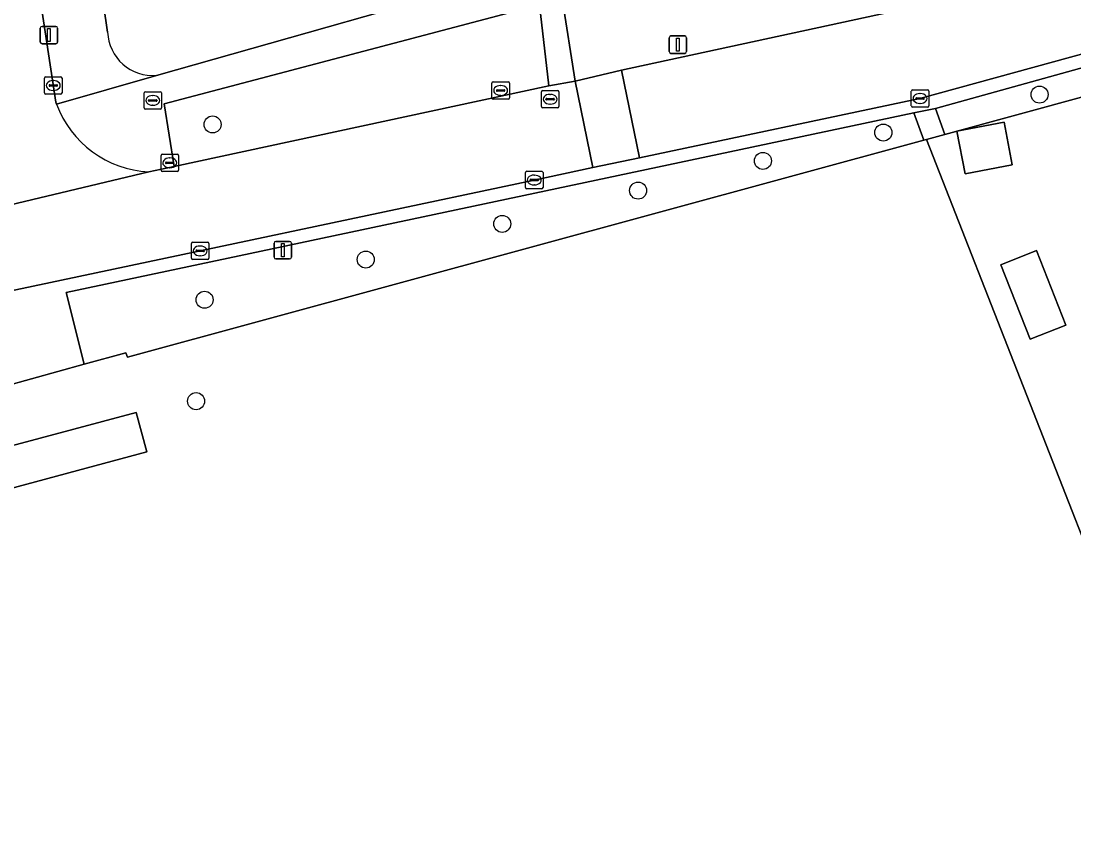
# Model space of a CAD drawing. Extents: x 159053 to 160042, y 380449 to 381423.
# Drawn here: x 159335.9 to 159396.2, y 380919.1 to 380966 of the extents above; entities that cross this region are included whole.
import ezdxf

# ---------------------------------------------------------------- set-up
doc = ezdxf.new("R2010")
doc.units = 0
for name, color, linetype in [('IMGEO_Berm_groen', 7, 'Continuous'), ('IMGEO_Boom', 7, 'Continuous'), ('IMGEO_Brandkraan', 7, 'Continuous'), ('IMGEO_Erf', 7, 'Continuous'), ('IMGEO_Groenvoorziening', 7, 'Continuous'), ('IMGEO_Hek', 7, 'Continuous'), ('IMGEO_Kolk', 7, 'Continuous'), ('IMGEO_Lichtmast', 7, 'Continuous'), ('IMGEO_Muur', 7, 'Continuous'), ('IMGEO_Pand', 7, 'Continuous'), ('IMGEO_Rijbaan_lokaal_open', 7, 'Continuous'), ('IMGEO_Rioolput', 7, 'Continuous'), ('IMGEO_Voetpad_open', 7, 'Continuous')]:
    doc.layers.add(name, color=color, linetype=linetype)

msp = doc.modelspace()

# ---------------------------------------------------------------- linework, layer by layer
at = {"layer": 'IMGEO_Berm_groen'}
for points in [[(159388.428, 380967.108), (159387.225, 380972.889), (159366.899, 380967.312), (159367.643, 380962.568), (159370.309, 380963.188)], [(159366.136, 380962.294), (159365.601, 380966.935), (159344.071, 380961.252), (159344.647, 380957.669)]]:
    msp.add_lwpolyline(points, close=True, dxfattribs=at)
at = {"layer": 'IMGEO_Boom'}
for centre in [(159394.275, 380961.789), (159346.856, 380960.079), (159385.317, 380959.613), (159378.413, 380957.989), (159371.253, 380956.287), (159363.464, 380954.38), (159355.635, 380952.333), (159346.396, 380950.031), (159345.904, 380944.219)]:
    msp.add_circle(centre, 0.489, dxfattribs=at)
at = {"layer": 'IMGEO_Brandkraan'}
for p, q in [((159342.923, 380961.03), (159342.923, 380961.882)), ((159342.998, 380961.956), (159343.85, 380961.956)), ((159343.411, 380961.736), (159343.436, 380961.736)), ((159343.924, 380961.882), (159343.924, 380961.03)), ((159343.85, 380960.956), (159342.998, 380960.956)), ((159343.182, 380961.45), (159343.182, 380961.462)), ((159343.62, 380961.413), (159343.222, 380961.413)), ((159343.225, 380961.499), (159343.623, 380961.499)), ((159343.434, 380961.176), (159343.409, 380961.176)), ((159343.666, 380961.462), (159343.666, 380961.45))]:
    msp.add_line(p, q, dxfattribs=at)
for points in [[(159342.923, 380961.03), (159342.923, 380961.882)], [(159342.998, 380961.956), (159343.85, 380961.956)], [(159343.924, 380961.882), (159343.924, 380961.03)], [(159343.85, 380960.956), (159342.998, 380960.956)]]:
    msp.add_lwpolyline(points, dxfattribs=at)
for centre, radius, start, end in [((159343, 380961.88), 0.0765, 91.55205, 178.44795), ((159343, 380961.88), 0.0765, 91.55205, 178.44795), ((159343.848, 380961.88), 0.0765, 1.55205, 88.44795), ((159343.848, 380961.88), 0.0765, 1.55205, 88.44795), ((159343, 380961.032), 0.0765, 181.55205, 268.44795), ((159343, 380961.032), 0.0765, 181.55205, 268.44795), ((159343.222, 380961.459), 0.0403, 85.87752, 175.75265), ((159343.219, 380961.449), 0.0366, 178.93798, 274.71019), ((159343.623, 380961.456), 0.043, 264.86636, 352.45326), ((159343.627, 380961.461), 0.0386, 1.73085, 96.63898), ((159343.848, 380961.032), 0.0765, 271.55205, 358.44795), ((159343.848, 380961.032), 0.0765, 271.55205, 358.44795)]:
    msp.add_arc(centre, radius, start, end, dxfattribs=at)
for centre, major_axis, ratio, start_param, end_param in [((159343.41, 380961.456), (-0.387, 0.002), 0.722429, 4.712389, 7.853982), ((159343.435, 380961.456), (-0.39, 0.002), 0.717154, 1.570796, 4.712389)]:
    msp.add_ellipse(centre, major_axis=major_axis, ratio=ratio, start_param=start_param, end_param=end_param, dxfattribs=at)
at = {"layer": 'IMGEO_Erf'}
msp.add_lwpolyline([(159408.965, 380964.525), (159406.59, 380964.068), (159401.237, 380962.888), (159388.835, 380959.508), (159387.783, 380959.221), (159399.303, 380929.877), (159412.172, 380882.306), (159415.898, 380867.448), (159416.608, 380864.597), (159416.656, 380864.403), (159417.452, 380863.784), (159418.791, 380864.086), (159429.053, 380866.431)], dxfattribs=at)
for points in [[(159390.004, 380957.254), (159389.54, 380959.695), (159392.247, 380960.209), (159392.71, 380957.769)], [(159393.731, 380947.771), (159392.052, 380952.035), (159394.1, 380952.858), (159395.785, 380948.58)]]:
    msp.add_lwpolyline(points, close=True, dxfattribs=at)
at = {"layer": 'IMGEO_Groenvoorziening'}
for points in [[(159365.361, 380969.055), (159364.944, 380971.449), (159363.131, 380971.436), (159353.931, 380969.005), (159346.553, 380967.887), (159340.592, 380966.957), (159340.834, 380965.36)], [(159343.633, 380962.89), (159365.361, 380969.055)], [(159399.303, 380929.877), (159387.783, 380959.221), (159387.631, 380959.18), (159341.965, 380946.733), (159341.887, 380946.995), (159339.487, 380946.33), (159328.909, 380943.398), (159328.986, 380943.085), (159329.79, 380940.182), (159342.47, 380943.578), (159343.08, 380941.319), (159339.103, 380940.246), (159321.951, 380935.618), (159329.744, 380907.422), (159333.685, 380893.692)]]:
    msp.add_lwpolyline(points, dxfattribs=at)
for points in [[(159388.835, 380959.508), (159401.237, 380962.888), (159406.59, 380964.068), (159406.074, 380965.914), (159388.31, 380961)], [(159387.631, 380959.18), (159387.057, 380960.735), (159338.456, 380950.454), (159339.487, 380946.33), (159341.887, 380946.995), (159341.965, 380946.733)]]:
    msp.add_lwpolyline(points, close=True, dxfattribs=at)
msp.add_arc((159343.427, 380965.478), 2.596, 182.6015, 274.5444, dxfattribs=at)
at = {"layer": 'IMGEO_Hek'}
for points in [[(159406.59, 380964.068), (159401.237, 380962.888), (159388.835, 380959.508)], [(159387.631, 380959.18), (159341.965, 380946.733)], [(159387.783, 380959.221), (159387.631, 380959.18)], [(159388.835, 380959.508), (159387.783, 380959.221)], [(159341.965, 380946.733), (159341.887, 380946.995)]]:
    msp.add_lwpolyline(points, dxfattribs=at)
at = {"layer": 'IMGEO_Kolk'}
for p, q in [((159337.293, 380962.811), (159338.145, 380962.811)), ((159337.218, 380961.885), (159337.218, 380962.737)), ((159337.477, 380962.305), (159337.477, 380962.317)), ((159337.915, 380962.268), (159337.517, 380962.268)), ((159337.52, 380962.354), (159337.918, 380962.354)), ((159337.706, 380962.591), (159337.731, 380962.591)), ((159337.961, 380962.317), (159337.961, 380962.305)), ((159338.219, 380962.737), (159338.219, 380961.885)), ((159362.872, 380961.601), (159362.872, 380962.453)), ((159362.947, 380962.527), (159363.799, 380962.527)), ((159363.36, 380962.307), (159363.385, 380962.307)), ((159363.873, 380962.453), (159363.873, 380961.601)), ((159338.145, 380961.811), (159337.293, 380961.811)), ((159337.729, 380962.031), (159337.704, 380962.031)), ((159363.131, 380962.021), (159363.131, 380962.033)), ((159363.569, 380961.984), (159363.171, 380961.984)), ((159363.174, 380962.07), (159363.572, 380962.07)), ((159363.383, 380961.747), (159363.358, 380961.747)), ((159363.615, 380962.033), (159363.615, 380962.021)), ((159386.922, 380961.141), (159386.922, 380961.993)), ((159386.997, 380962.067), (159387.849, 380962.067)), ((159387.181, 380961.561), (159387.181, 380961.573)), ((159387.224, 380961.61), (159387.622, 380961.61)), ((159387.41, 380961.847), (159387.435, 380961.847)), ((159387.665, 380961.573), (159387.665, 380961.561)), ((159387.923, 380961.993), (159387.923, 380961.141)), ((159363.799, 380961.527), (159362.947, 380961.527)), ((159387.849, 380961.067), (159386.997, 380961.067)), ((159387.619, 380961.524), (159387.221, 380961.524)), ((159387.433, 380961.287), (159387.408, 380961.287)), ((159343.897, 380957.451), (159343.897, 380958.303)), ((159343.972, 380958.377), (159344.824, 380958.377)), ((159344.385, 380958.157), (159344.41, 380958.157)), ((159344.898, 380958.303), (159344.898, 380957.451)), ((159344.824, 380957.377), (159343.972, 380957.377)), ((159344.156, 380957.871), (159344.156, 380957.883)), ((159344.594, 380957.834), (159344.196, 380957.834)), ((159344.199, 380957.92), (159344.597, 380957.92)), ((159344.408, 380957.597), (159344.383, 380957.597)), ((159344.64, 380957.883), (159344.64, 380957.871)), ((159364.801, 380956.466), (159364.801, 380957.318)), ((159364.876, 380957.392), (159365.728, 380957.392)), ((159365.802, 380957.318), (159365.802, 380956.466)), ((159365.06, 380956.886), (159365.06, 380956.898)), ((159365.498, 380956.849), (159365.1, 380956.849)), ((159365.103, 380956.935), (159365.501, 380956.935)), ((159365.289, 380957.172), (159365.314, 380957.172)), ((159365.544, 380956.898), (159365.544, 380956.886)), ((159365.728, 380956.392), (159364.876, 380956.392)), ((159365.312, 380956.612), (159365.287, 380956.612)), ((159345.64, 380952.406), (159345.64, 380953.258)), ((159345.715, 380953.332), (159346.567, 380953.332)), ((159346.128, 380953.112), (159346.153, 380953.112)), ((159346.641, 380953.258), (159346.641, 380952.406)), ((159345.899, 380952.826), (159345.899, 380952.838)), ((159346.337, 380952.789), (159345.939, 380952.789)), ((159345.942, 380952.875), (159346.34, 380952.875)), ((159346.151, 380952.552), (159346.126, 380952.552)), ((159346.383, 380952.838), (159346.383, 380952.826)), ((159346.567, 380952.332), (159345.715, 380952.332))]:
    msp.add_line(p, q, dxfattribs=at)
for points in [[(159337.293, 380962.811), (159338.145, 380962.811)], [(159337.218, 380961.885), (159337.218, 380962.737)], [(159338.219, 380962.737), (159338.219, 380961.885)], [(159362.872, 380961.601), (159362.872, 380962.453)], [(159362.947, 380962.527), (159363.799, 380962.527)], [(159363.873, 380962.453), (159363.873, 380961.601)], [(159338.145, 380961.811), (159337.293, 380961.811)], [(159386.922, 380961.141), (159386.922, 380961.993)], [(159386.997, 380962.067), (159387.849, 380962.067)], [(159387.923, 380961.993), (159387.923, 380961.141)], [(159363.799, 380961.527), (159362.947, 380961.527)], [(159387.849, 380961.067), (159386.997, 380961.067)], [(159343.897, 380957.451), (159343.897, 380958.303)], [(159343.972, 380958.377), (159344.824, 380958.377)], [(159344.898, 380958.303), (159344.898, 380957.451)], [(159344.824, 380957.377), (159343.972, 380957.377)], [(159364.801, 380956.466), (159364.801, 380957.318)], [(159364.876, 380957.392), (159365.728, 380957.392)], [(159365.802, 380957.318), (159365.802, 380956.466)], [(159365.728, 380956.392), (159364.876, 380956.392)], [(159345.64, 380952.406), (159345.64, 380953.258)], [(159345.715, 380953.332), (159346.567, 380953.332)], [(159346.641, 380953.258), (159346.641, 380952.406)], [(159346.567, 380952.332), (159345.715, 380952.332)]]:
    msp.add_lwpolyline(points, dxfattribs=at)
for centre, radius, start, end in [((159337.295, 380962.735), 0.0765, 91.55205, 178.44795), ((159337.295, 380962.735), 0.0765, 91.55205, 178.44795), ((159338.143, 380962.735), 0.0765, 1.55205, 88.44795), ((159338.143, 380962.735), 0.0765, 1.55205, 88.44795), ((159337.517, 380962.314), 0.0403, 85.87752, 175.75265), ((159337.514, 380962.304), 0.0366, 178.93798, 274.71019), ((159337.918, 380962.311), 0.043, 264.86636, 352.45326), ((159337.922, 380962.316), 0.0386, 1.73085, 96.63898), ((159362.949, 380962.451), 0.0765, 91.55205, 178.44795), ((159362.949, 380962.451), 0.0765, 91.55205, 178.44795), ((159363.797, 380962.451), 0.0765, 1.55205, 88.44795), ((159363.797, 380962.451), 0.0765, 1.55205, 88.44795), ((159337.295, 380961.887), 0.0765, 181.55205, 268.44795), ((159337.295, 380961.887), 0.0765, 181.55205, 268.44795), ((159338.143, 380961.887), 0.0765, 271.55205, 358.44795), ((159338.143, 380961.887), 0.0765, 271.55205, 358.44795), ((159362.949, 380961.603), 0.0765, 181.55205, 268.44795), ((159362.949, 380961.603), 0.0765, 181.55205, 268.44795), ((159363.171, 380962.03), 0.0403, 85.87752, 175.75265), ((159363.168, 380962.02), 0.0366, 178.93798, 274.71019), ((159363.572, 380962.027), 0.043, 264.86636, 352.45326), ((159363.576, 380962.032), 0.0386, 1.73085, 96.63898), ((159363.797, 380961.603), 0.0765, 271.55205, 358.44795), ((159363.797, 380961.603), 0.0765, 271.55205, 358.44795), ((159386.999, 380961.991), 0.0765, 91.55205, 178.44795), ((159386.999, 380961.991), 0.0765, 91.55205, 178.44795), ((159387.221, 380961.57), 0.0403, 85.87752, 175.75265), ((159387.218, 380961.56), 0.0366, 178.93798, 274.71019), ((159387.622, 380961.567), 0.043, 264.86636, 352.45326), ((159387.626, 380961.572), 0.0386, 1.73085, 96.63898), ((159387.847, 380961.991), 0.0765, 1.55205, 88.44795), ((159387.847, 380961.991), 0.0765, 1.55205, 88.44795), ((159386.999, 380961.143), 0.0765, 181.55205, 268.44795), ((159386.999, 380961.143), 0.0765, 181.55205, 268.44795), ((159387.847, 380961.143), 0.0765, 271.55205, 358.44795), ((159387.847, 380961.143), 0.0765, 271.55205, 358.44795), ((159343.974, 380958.301), 0.0765, 91.55205, 178.44795), ((159343.974, 380958.301), 0.0765, 91.55205, 178.44795), ((159344.822, 380958.301), 0.0765, 1.55205, 88.44795), ((159344.822, 380958.301), 0.0765, 1.55205, 88.44795), ((159343.974, 380957.453), 0.0765, 181.55205, 268.44795), ((159343.974, 380957.453), 0.0765, 181.55205, 268.44795), ((159344.196, 380957.88), 0.0403, 85.87752, 175.75265), ((159344.193, 380957.87), 0.0366, 178.93798, 274.71019), ((159344.597, 380957.877), 0.043, 264.86636, 352.45326), ((159344.601, 380957.882), 0.0386, 1.73085, 96.63898), ((159344.822, 380957.453), 0.0765, 271.55205, 358.44795), ((159344.822, 380957.453), 0.0765, 271.55205, 358.44795), ((159364.878, 380957.316), 0.0765, 91.55205, 178.44795), ((159364.878, 380957.316), 0.0765, 91.55205, 178.44795), ((159365.726, 380957.316), 0.0765, 1.55205, 88.44795), ((159365.726, 380957.316), 0.0765, 1.55205, 88.44795), ((159365.1, 380956.895), 0.0403, 85.87752, 175.75265), ((159365.097, 380956.885), 0.0366, 178.93798, 274.71019), ((159365.501, 380956.892), 0.043, 264.86636, 352.45326), ((159365.505, 380956.897), 0.0386, 1.73085, 96.63898), ((159364.878, 380956.468), 0.0765, 181.55205, 268.44795), ((159364.878, 380956.468), 0.0765, 181.55205, 268.44795), ((159365.726, 380956.468), 0.0765, 271.55205, 358.44795), ((159365.726, 380956.468), 0.0765, 271.55205, 358.44795), ((159345.717, 380953.256), 0.0765, 91.55205, 178.44795), ((159345.717, 380953.256), 0.0765, 91.55205, 178.44795), ((159346.565, 380953.256), 0.0765, 1.55205, 88.44795), ((159346.565, 380953.256), 0.0765, 1.55205, 88.44795), ((159345.939, 380952.835), 0.0403, 85.87752, 175.75265), ((159345.936, 380952.825), 0.0366, 178.93798, 274.71019), ((159346.34, 380952.832), 0.043, 264.86636, 352.45326), ((159346.344, 380952.837), 0.0386, 1.73085, 96.63898), ((159345.717, 380952.408), 0.0765, 181.55205, 268.44795), ((159345.717, 380952.408), 0.0765, 181.55205, 268.44795), ((159346.565, 380952.408), 0.0765, 271.55205, 358.44795), ((159346.565, 380952.408), 0.0765, 271.55205, 358.44795)]:
    msp.add_arc(centre, radius, start, end, dxfattribs=at)
for centre, major_axis, ratio, start_param, end_param in [((159337.705, 380962.311), (-0.387, 0.002), 0.722429, 4.712389, 7.853982), ((159337.73, 380962.311), (-0.39, 0.002), 0.717154, 1.570796, 4.712389), ((159363.359, 380962.027), (-0.387, 0.002), 0.722429, 4.712389, 7.853982), ((159363.384, 380962.027), (-0.39, 0.002), 0.717154, 1.570796, 4.712389), ((159387.409, 380961.567), (-0.387, 0.002), 0.722429, 4.712389, 7.853982), ((159387.434, 380961.567), (-0.39, 0.002), 0.717154, 1.570796, 4.712389), ((159344.384, 380957.877), (-0.387, 0.002), 0.722429, 4.712389, 7.853982), ((159344.409, 380957.877), (-0.39, 0.002), 0.717154, 1.570796, 4.712389), ((159365.288, 380956.892), (-0.387, 0.002), 0.722429, 4.712389, 7.853982), ((159365.313, 380956.892), (-0.39, 0.002), 0.717154, 1.570796, 4.712389), ((159346.127, 380952.832), (-0.387, 0.002), 0.722429, 4.712389, 7.853982), ((159346.152, 380952.832), (-0.39, 0.002), 0.717154, 1.570796, 4.712389)]:
    msp.add_ellipse(centre, major_axis=major_axis, ratio=ratio, start_param=start_param, end_param=end_param, dxfattribs=at)
at = {"layer": 'IMGEO_Lichtmast'}
for p, q in [((159336.972, 380964.802), (159336.972, 380965.602)), ((159336.972, 380965.602), (159336.972, 380964.802)), ((159337.072, 380965.702), (159337.862, 380965.702)), ((159337.862, 380965.702), (159337.072, 380965.702)), ((159337.962, 380965.602), (159337.962, 380964.802)), ((159337.962, 380964.802), (159337.962, 380965.602)), ((159337.862, 380964.702), (159337.072, 380964.702)), ((159337.072, 380964.702), (159337.862, 380964.702)), ((159373.036, 380964.252), (159373.036, 380965.052)), ((159373.036, 380965.052), (159373.036, 380964.252)), ((159373.136, 380965.152), (159373.926, 380965.152)), ((159373.926, 380965.152), (159373.136, 380965.152)), ((159374.026, 380965.052), (159374.026, 380964.252)), ((159374.026, 380964.252), (159374.026, 380965.052)), ((159373.926, 380964.152), (159373.136, 380964.152)), ((159373.136, 380964.152), (159373.926, 380964.152)), ((159350.379, 380952.474), (159350.379, 380953.274)), ((159350.379, 380953.274), (159350.379, 380952.474)), ((159350.479, 380953.374), (159351.269, 380953.374)), ((159351.269, 380953.374), (159350.479, 380953.374)), ((159351.369, 380953.274), (159351.369, 380952.474)), ((159351.369, 380952.474), (159351.369, 380953.274)), ((159351.269, 380952.374), (159350.479, 380952.374)), ((159350.479, 380952.374), (159351.269, 380952.374))]:
    msp.add_line(p, q, dxfattribs=at)
for points in [[(159337.392, 380965.577), (159337.542, 380965.577), (159337.542, 380964.827), (159337.392, 380964.827), (159337.392, 380965.577)], [(159373.456, 380965.027), (159373.606, 380965.027), (159373.606, 380964.277), (159373.456, 380964.277), (159373.456, 380965.027)], [(159350.799, 380953.249), (159350.949, 380953.249), (159350.949, 380952.499), (159350.799, 380952.499), (159350.799, 380953.249)]]:
    msp.add_lwpolyline(points, dxfattribs=at)
for centre, start, end in [((159337.072, 380965.602), 90, 180), ((159337.072, 380965.602), 90, 180), ((159337.862, 380965.602), 0, 90), ((159337.862, 380965.602), 360, 90), ((159337.072, 380964.802), 180, 270), ((159337.072, 380964.802), 180, 270), ((159337.862, 380964.802), 270, 0), ((159337.862, 380964.802), 270, 0), ((159373.136, 380965.052), 90, 180), ((159373.136, 380965.052), 90, 180), ((159373.926, 380965.052), 0, 90), ((159373.926, 380965.052), 360, 90), ((159373.136, 380964.252), 180, 270), ((159373.136, 380964.252), 180, 270), ((159373.926, 380964.252), 270, 0), ((159373.926, 380964.252), 270, 0), ((159350.479, 380953.274), 90, 180), ((159350.479, 380953.274), 90, 180), ((159351.269, 380953.274), 0, 90), ((159351.269, 380953.274), 360, 90), ((159350.479, 380952.474), 180, 270), ((159350.479, 380952.474), 180, 270), ((159351.269, 380952.474), 270, 0), ((159351.269, 380952.474), 270, 0)]:
    msp.add_arc(centre, 0.1, start, end, dxfattribs=at)
at = {"layer": 'IMGEO_Muur'}
msp.add_lwpolyline([(159341.887, 380946.995), (159328.909, 380943.398)], dxfattribs=at)
at = {"layer": 'IMGEO_Pand'}
for points in [[(159390.004, 380957.254), (159392.71, 380957.769), (159392.247, 380960.209), (159389.54, 380959.695)], [(159394.1, 380952.858), (159392.052, 380952.035), (159393.731, 380947.771), (159395.785, 380948.58)]]:
    msp.add_lwpolyline(points, close=True, dxfattribs=at)
at = {"layer": 'IMGEO_Rijbaan_lokaal_open'}
for points in [[(159337.904, 380961.246), (159337.861, 380961.365), (159335.713, 380975.604), (159335.359, 380978.05), (159328.548, 380976.961), (159330.684, 380959.835)], [(159325.526, 380948.22), (159329.58, 380949.342), (159346.137, 380952.833), (159365.297, 380956.893), (159368.653, 380957.602), (159367.643, 380962.568), (159366.136, 380962.294), (159344.647, 380957.669), (159343.191, 380957.362), (159326.024, 380953.279), (159325.643, 380953.182), (159318.496, 380951.2), (159312.717, 380949.598), (159307.362, 380948.114), (159305.694, 380947.672)], [(159326.024, 380953.279), (159343.191, 380957.362)]]:
    msp.add_lwpolyline(points, dxfattribs=at)
for points in [[(159411.991, 380968.337), (159420.412, 380970.666), (159424.234, 380971.723), (159430.149, 380973.358), (159428.84, 380978.256), (159427.679, 380977.936), (159407.199, 380972.295), (159388.428, 380967.108), (159370.309, 380963.188), (159371.327, 380958.167), (159387.418, 380961.568), (159405.884, 380966.636), (159407.297, 380967.024)], [(159370.309, 380963.188), (159367.643, 380962.568), (159368.653, 380957.602), (159371.327, 380958.167)]]:
    msp.add_lwpolyline(points, close=True, dxfattribs=at)
msp.add_arc((159343.495, 380963.317), 5.962, 200.32168, 267.07393, dxfattribs=at)
at = {"layer": 'IMGEO_Rioolput'}
for p, q in [((159365.71, 380961.098), (159365.71, 380961.95)), ((159365.785, 380962.024), (159366.637, 380962.024)), ((159366.012, 380961.567), (159366.41, 380961.567)), ((159366.198, 380961.804), (159366.223, 380961.804)), ((159366.711, 380961.95), (159366.711, 380961.098)), ((159366.637, 380961.024), (159365.785, 380961.024)), ((159365.969, 380961.518), (159365.969, 380961.53)), ((159366.407, 380961.481), (159366.009, 380961.481)), ((159366.221, 380961.244), (159366.196, 380961.244)), ((159366.453, 380961.53), (159366.453, 380961.518))]:
    msp.add_line(p, q, dxfattribs=at)
for points in [[(159365.71, 380961.098), (159365.71, 380961.95)], [(159365.785, 380962.024), (159366.637, 380962.024)], [(159366.711, 380961.95), (159366.711, 380961.098)], [(159366.637, 380961.024), (159365.785, 380961.024)]]:
    msp.add_lwpolyline(points, dxfattribs=at)
for centre, radius, start, end in [((159365.787, 380961.948), 0.0765, 91.55205, 178.44795), ((159365.787, 380961.948), 0.0765, 91.55205, 178.44795), ((159366.009, 380961.527), 0.0403, 85.87752, 175.75265), ((159366.414, 380961.529), 0.0386, 1.73085, 96.63898), ((159366.635, 380961.948), 0.0765, 1.55205, 88.44795), ((159366.635, 380961.948), 0.0765, 1.55205, 88.44795), ((159365.787, 380961.1), 0.0765, 181.55205, 268.44795), ((159365.787, 380961.1), 0.0765, 181.55205, 268.44795), ((159366.006, 380961.517), 0.0366, 178.93798, 274.71019), ((159366.41, 380961.524), 0.043, 264.86636, 352.45326), ((159366.635, 380961.1), 0.0765, 271.55205, 358.44795), ((159366.635, 380961.1), 0.0765, 271.55205, 358.44795)]:
    msp.add_arc(centre, radius, start, end, dxfattribs=at)
for centre, major_axis, ratio, start_param, end_param in [((159366.197, 380961.524), (-0.387, 0.002), 0.722429, 4.712389, 7.853982), ((159366.222, 380961.524), (-0.39, 0.002), 0.717154, 1.570796, 4.712389)]:
    msp.add_ellipse(centre, major_axis=major_axis, ratio=ratio, start_param=start_param, end_param=end_param, dxfattribs=at)
at = {"layer": 'IMGEO_Voetpad_open'}
for points in [[(159314.048, 381122.345), (159316.865, 381103.021), (159317.277, 381100.2), (159321.155, 381073.597), (159323.98, 381054.046), (159324.984, 381047.343), (159327.57, 381031.073), (159327.968, 381028.382), (159332.172, 381000), (159334.351, 380985.012), (159334.965, 380980.773), (159335.359, 380978.05), (159335.713, 380975.604), (159337.861, 380961.365), (159337.904, 380961.246), (159343.633, 380962.89)], [(159340.834, 380965.36), (159340.592, 380966.957), (159335.584, 381000), (159323.886, 381079.531), (159323.192, 381083.535), (159322.737, 381086.604), (159317.617, 381121.133)], [(159393.059, 380974.243), (159392.726, 380976.187), (159387.185, 380974.856), (159366.52, 380969.384), (159366.011, 380972.559), (159364.787, 380972.349), (159364.944, 380971.449), (159365.361, 380969.055), (159343.633, 380962.89), (159337.904, 380961.246)], [(159344.071, 380961.252), (159365.601, 380966.935), (159366.136, 380962.294), (159367.643, 380962.568), (159366.899, 380967.312), (159387.225, 380972.889), (159388.428, 380967.108)], [(159338.456, 380950.454), (159387.057, 380960.735), (159388.31, 380961), (159406.074, 380965.914), (159405.884, 380966.636), (159387.418, 380961.568), (159371.327, 380958.167), (159368.653, 380957.602), (159365.297, 380956.893), (159346.137, 380952.833), (159329.58, 380949.342), (159325.526, 380948.22)], [(159343.191, 380957.362), (159344.647, 380957.669), (159344.071, 380961.252)], [(159322.268, 380944.078), (159322.199, 380943.328), (159322.269, 380941.577), (159324.047, 380942.045), (159328.909, 380943.398), (159339.487, 380946.33), (159338.456, 380950.454)]]:
    msp.add_lwpolyline(points, dxfattribs=at)
for points in [[(159387.783, 380959.221), (159388.835, 380959.508), (159388.31, 380961), (159387.057, 380960.735), (159387.631, 380959.18)], [(159322.284, 380941.127), (159315.952, 380939.363), (159316.261, 380938.071), (159314.761, 380935.886), (159308.663, 380934.21), (159298.341, 380931.373), (159298.973, 380929.13), (159305.427, 380930.949), (159318.603, 380934.661), (159317.888, 380937.146), (159321.301, 380937.971), (159321.951, 380935.618), (159339.103, 380940.246), (159343.08, 380941.319), (159342.47, 380943.578), (159329.79, 380940.182), (159324.925, 380938.846), (159322.298, 380939.923)]]:
    msp.add_lwpolyline(points, close=True, dxfattribs=at)
for centre, radius, start, end in [((159343.427, 380965.478), 2.596, 182.6015, 274.5444), ((159343.495, 380963.317), 5.962, 200.32168, 267.07393)]:
    msp.add_arc(centre, radius, start, end, dxfattribs=at)

doc.saveas('drawing.dxf')
